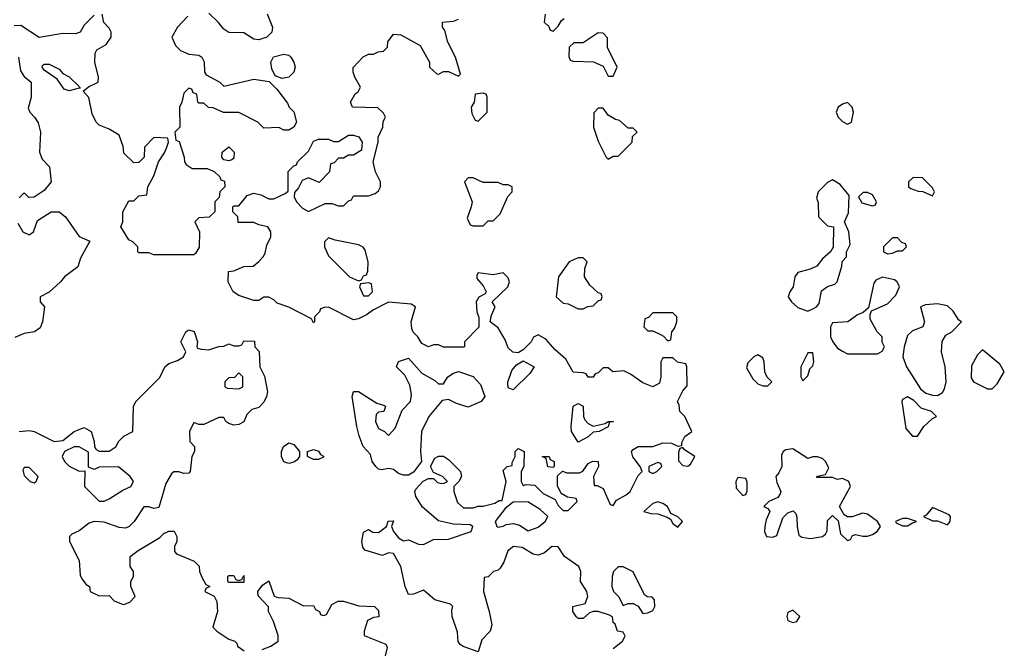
# Model space of a CAD drawing. Header units: inches. Extents: x 2380053 to 2584298, y 380219 to 546618.
# Tile 402 of 656: x 2541712 to 2545658, y 424782 to 427300. Entities that reach past the tile are written whole.
import ezdxf

# ---------------------------------------------------------------- set-up
doc = ezdxf.new("R2010")
doc.units = ezdxf.units.IN
doc.header["$MEASUREMENT"] = 0
doc.layers.add('C5442', color=7, linetype='Continuous')

msp = doc.modelspace()

# ---------------------------------------------------------------- linework, layer by layer
at = {"layer": 'C5442', "color": 2, "elevation": 38}
for points in [[(2542010, 427318), (2541970, 427278), (2541954, 427250), (2541936, 427244), (2541884.7, 427244.7), (2541790, 427228.7), (2541716.5, 427276.5), (2541690, 427275.3)], [(2542385.4, 427314.6), (2542344.7, 427270), (2542322, 427230), (2542336.9, 427196.9), (2542356.9, 427176.9), (2542390, 427162), (2542430, 427158), (2542442, 427150), (2542450.9, 427130.9), (2542452, 427090), (2542459.6, 427079.6), (2542514, 427050), (2542530, 427034), (2542650, 427062), (2542712, 427052), (2542742, 427022), (2542785.4, 426965.4), (2542792, 426950), (2542810.9, 426930.9), (2542822, 426890), (2542811.1, 426868.9), (2542790, 426858), (2542770, 426858), (2542750, 426868), (2542690, 426866), (2542666, 426890), (2542590, 426928), (2542528.9, 426928.9), (2542487.3, 426947.3), (2542468.4, 426948.4), (2542450, 426966), (2542430, 426966), (2542426, 426970), (2542422, 427002), (2542407.3, 427007.3), (2542402, 427022), (2542390, 427026), (2542370, 427006), (2542362, 426970), (2542352, 426950), (2542354, 426870), (2542334, 426850), (2542338, 426818), (2542351.6, 426811.6), (2542371.3, 426750), (2542372, 426730), (2542379.6, 426719.6), (2542403.6, 426703.6), (2542463.6, 426703.6), (2542491.3, 426691.3), (2542514, 426670), (2542518, 426658), (2542532.7, 426652.7), (2542534, 426630), (2542514, 426610), (2542511.6, 426588.4), (2542494, 426570), (2542494, 426530), (2542471.3, 426508.7), (2542430, 426506), (2542414, 426490), (2542432, 426450), (2542430.9, 426389.1), (2542416.9, 426363.1), (2542410, 426358), (2542250, 426358), (2542230, 426366), (2542190, 426366), (2542186, 426370), (2542186, 426390), (2542166, 426410), (2542150, 426418), (2542118, 426470), (2542126, 426490), (2542126, 426530), (2542150, 426574), (2542170, 426574), (2542190, 426594), (2542222, 426598), (2542226, 426630), (2542250, 426674), (2542268.7, 426730), (2542292.9, 426767.1), (2542302, 426790), (2542308, 426810), (2542306, 426826), (2542250, 426828), (2542212, 426790), (2542211.1, 426748.9), (2542190, 426728), (2542170, 426726), (2542130, 426766), (2542127.3, 426792.7), (2542110, 426838), (2542070, 426862), (2542030, 426878), (2542018, 426890), (2542003.1, 426923.1), (2541988.9, 426988.9), (2541966, 427014), (2541988.4, 427031.6), (2542026, 427050), (2542028, 427070), (2542013.2, 427130), (2542014, 427166), (2542021.2, 427178.8), (2542059, 427201), (2542078, 427230), (2542078, 427250), (2542070, 427266), (2542048.7, 427288.7), (2542042, 427322)], [(2542703.6, 427323.6), (2542724.7, 427270), (2542722, 427250), (2542702, 427230), (2542670, 427219), (2542650, 427222), (2542610, 427248), (2542550, 427249), (2542530, 427262), (2542509.1, 427289.1), (2542470, 427326)], [(2543818, 427322), (2543814, 427290), (2543832.7, 427272.7), (2543838, 427258), (2543850, 427254), (2543870, 427274), (2543883.1, 427296.9), (2543894.6, 427305.4)], [(2544090, 424781), (2544128, 424810), (2544138, 424830), (2544130, 424846), (2544108, 424850), (2544098, 424878), (2544090, 424886), (2544088, 424908), (2544075.3, 424915.3), (2544030, 424929), (2544010, 424929), (2543996, 424924), (2543970, 424902), (2543950, 424902), (2543942, 424910), (2543929, 424930), (2543929.2, 424950), (2543978, 424962), (2543989.2, 424990), (2543985.2, 425010), (2543959, 425050), (2543961.2, 425090), (2543953.2, 425110), (2543895.1, 425150), (2543870, 425189), (2543844.7, 425190), (2543815.6, 425164.4), (2543790, 425154.5), (2543770, 425158.4), (2543725.4, 425185.4), (2543690.6, 425189.4), (2543668.2, 425171.8), (2543652.5, 425127.5), (2543637.3, 425102.7), (2543630, 425095.3), (2543611, 425089), (2543590, 425068), (2543574, 425066), (2543571, 425010), (2543594, 424930), (2543603.6, 424876.4), (2543598, 424850), (2543564, 424816), (2543550, 424768), (2543489.4, 424789.4), (2543477.2, 424797.2), (2543469.3, 424809.3), (2543466.3, 424846.3), (2543445.2, 424910), (2543444, 424936), (2543448, 424950), (2543439, 424959), (2543375.5, 424975.5), (2543330, 425015.3), (2543290, 424999), (2543270, 424998), (2543257.2, 425030), (2543239.3, 425110), (2543210, 425162), (2543190, 425164), (2543166.4, 425153.6), (2543095.4, 425175.4), (2543086.6, 425186.6), (2543082.7, 425210), (2543090, 425246.8), (2543110, 425258), (2543127, 425247), (2543150, 425246.4), (2543182, 425270), (2543188.9, 425291.1), (2543210, 425292), (2543202, 425270), (2543210.7, 425250), (2543230, 425224.7), (2543250, 425212), (2543270, 425216), (2543310, 425198.8), (2543330, 425198), (2543370, 425217.3), (2543430, 425218.8), (2543522, 425250), (2543528, 425270), (2543517.2, 425277.2), (2543450, 425279.3), (2543390, 425292.7), (2543326.7, 425346.7), (2543299, 425390), (2543295.3, 425410), (2543300.2, 425419.8), (2543328.7, 425451.3), (2543350, 425462), (2543370, 425462), (2543386.4, 425446.4), (2543396.4, 425443.6), (2543410, 425442), (2543426, 425450), (2543406, 425470), (2543370, 425486), (2543358, 425510), (2543376.4, 425543.6), (2543390, 425551.3), (2543410, 425551.3), (2543430, 425538), (2543478, 425490), (2543482, 425470), (2543472, 425450), (2543452, 425430), (2543452, 425410), (2543466.4, 425366.4), (2543490, 425344.7), (2543530, 425344.7), (2543550, 425351.3), (2543570, 425351.3), (2543616.4, 425363.6), (2543634, 425374), (2543646, 425374), (2543662, 425450), (2543650, 425494), (2543666, 425510), (2543686, 425514), (2543686, 425526), (2543698, 425550), (2543698, 425570), (2543710, 425582), (2543734, 425570), (2543732, 425510), (2543722, 425490), (2543722, 425450), (2543730, 425434), (2543742, 425438), (2543776, 425436), (2543810, 425402), (2543858, 425378), (2543870, 425354), (2543890, 425334), (2543910, 425334), (2543946, 425370), (2543942, 425382), (2543908, 425388), (2543882, 425402), (2543867.3, 425432.7), (2543867.3, 425472.7), (2543888, 425492), (2543904.7, 425484.7), (2543955.3, 425484.7), (2543968.4, 425491.6), (2543990, 425522), (2544008.8, 425531.1), (2544030.9, 425530.9), (2544032, 425510), (2544012, 425470), (2544014, 425434), (2544026, 425434), (2544050, 425422), (2544078, 425358), (2544090, 425354), (2544104, 425376), (2544143.1, 425396.9), (2544158, 425410), (2544190, 425474), (2544206, 425490), (2544198, 425510), (2544169.3, 425549.3), (2544164, 425570), (2544170, 425578), (2544190, 425590.7), (2544250, 425590.8), (2544290, 425604.7), (2544323.6, 425603.6), (2544350, 425592), (2544366, 425594), (2544366, 425606), (2544378, 425630), (2544406, 425650), (2544378, 425710), (2544358, 425730), (2544355.3, 425755.3), (2544348.7, 425770), (2544370, 425814), (2544387.3, 425832.7), (2544386, 425910), (2544382, 425922), (2544348.4, 425928.4), (2544330, 425946), (2544290, 425946), (2544282, 425930), (2544282, 425870), (2544276, 425844), (2544250, 425829), (2544210, 425846), (2544160.2, 425880.2), (2544132.9, 425892.9), (2544088.8, 425888.9), (2544070, 425906), (2544050, 425906), (2544030, 425886), (2544018, 425882), (2544010, 425868), (2543990, 425868), (2543982, 425882), (2543970, 425886), (2543930, 425888), (2543900.4, 425940.4), (2543858, 425978), (2543820.4, 426020.4), (2543790, 426038), (2543771.6, 426028.4), (2543762, 426010), (2543730, 425978), (2543710, 425966), (2543688.4, 425968.4), (2543670, 425986), (2543658, 426018), (2543630, 426066), (2543598, 426090), (2543603.1, 426116.9), (2543618, 426150), (2543606, 426170), (2543668, 426230), (2543675.3, 426250), (2543670, 426266), (2543650, 426286), (2543610, 426278), (2543550, 426286), (2543543.6, 426276.4), (2543543.6, 426263.6), (2543570, 426234), (2543582, 426210), (2543578, 426202), (2543552, 426188), (2543542, 426170), (2543544.7, 426130), (2543552.7, 426107.3), (2543552, 426068), (2543494, 426010), (2543494, 425990), (2543490, 425988), (2543410, 425988.7), (2543390, 425998), (2543370, 425998), (2543350, 425989), (2543323.1, 426003.1), (2543308, 426030), (2543288.7, 426048.7), (2543283.1, 426063.1), (2543281.2, 426090), (2543298, 426150), (2543280.4, 426160.4), (2543190, 426168), (2543130, 426138), (2543102, 426118), (2543070, 426102), (2543050, 426098), (2542950, 426148), (2542932.7, 426147.3), (2542918, 426142), (2542914, 426130), (2542894, 426110), (2542894, 426090), (2542890, 426086), (2542882, 426102), (2542790, 426148.7), (2542744, 426164), (2542730, 426178), (2542710, 426188), (2542690, 426188), (2542670, 426175.3), (2542650, 426175.3), (2542590, 426195.3), (2542568, 426210), (2542548, 426250), (2542548.4, 426291.6), (2542570, 426294), (2542610, 426312), (2542647.3, 426312.7), (2542670, 426332), (2542688, 426350), (2542695.3, 426364.7), (2542703.1, 426396.9), (2542718, 426430), (2542718, 426450), (2542706, 426470), (2542670, 426478), (2542650, 426488), (2542587.3, 426487.3), (2542586, 426510), (2542566, 426530), (2542566, 426550), (2542570, 426554), (2542590, 426554), (2542624, 426596), (2542650, 426604.7), (2542678.8, 426598.8), (2542710, 426582), (2542730, 426582), (2542776.4, 426603.6), (2542787.3, 426612.7), (2542788.4, 426691.6), (2542810, 426714), (2542822, 426718), (2542826, 426730), (2542870, 426774), (2542890, 426814), (2542910, 426822), (2542950, 426822), (2542970, 426812), (2542990, 426812), (2543030, 426838), (2543050, 426838), (2543071.1, 426831.1), (2543084.7, 426810), (2543082, 426778), (2543050, 426758), (2543030, 426758), (2543010, 426746), (2542990, 426746), (2542972.7, 426727.3), (2542958, 426722), (2542954, 426690), (2542912.7, 426647.3), (2542870, 426666), (2542844.7, 426655.3), (2542830, 426626), (2542812.7, 426607.3), (2542812, 426590), (2542822, 426570), (2542845.4, 426545.4), (2542870, 426532), (2542936.4, 426563.6), (2542963.6, 426563.6), (2542990, 426554), (2543010, 426554), (2543030, 426574), (2543042, 426578), (2543050, 426594), (2543110, 426594), (2543136.4, 426603.6), (2543150, 426614), (2543158, 426630), (2543158, 426650), (2543138, 426690), (2543128, 426730), (2543148, 426810), (2543148, 426830), (2543168, 426870), (2543168.4, 426891.6), (2543178, 426910), (2543170, 426926), (2543147.3, 426947.3), (2543046, 426950), (2543038, 426970), (2543056.4, 427003.6), (2543068.4, 427011.6), (2543078, 427030), (2543055.3, 427070), (2543048, 427090), (2543048.4, 427108.4), (2543088.7, 427151.3), (2543110, 427162), (2543130, 427162), (2543148.4, 427171.6), (2543170, 427174), (2543186, 427190), (2543188, 427212), (2543210, 427242), (2543239.6, 427239.6), (2543316.9, 427196.9), (2543354, 427130), (2543354, 427110), (2543383.6, 427083.6), (2543390, 427082), (2543410, 427092), (2543430, 427092), (2543470, 427074), (2543478, 427082), (2543458, 427150), (2543428, 427210), (2543416.4, 427256.4), (2543406, 427270), (2543406, 427290), (2543450, 427294), (2543470, 427302)], [(2541707.7, 427150), (2541715.3, 427095.3), (2541730, 427072), (2541758, 427050), (2541758, 426990), (2541745.4, 426945.4), (2541752, 426930), (2541772, 426910), (2541786.4, 426886.4), (2541796, 426850), (2541791.3, 426770), (2541802, 426742), (2541831, 426710), (2541838, 426650), (2541810, 426615.3), (2541770, 426588.7), (2541748.4, 426588.4), (2541730, 426606), (2541710, 426586)], [(2541704.5, 426484.5), (2541724.7, 426450), (2541750, 426438), (2541768, 426450), (2541783.7, 426496.3), (2541838, 426530), (2541870, 426530.5), (2541896, 426510), (2541950, 426431.3), (2541992.7, 426412.7), (2541955.3, 426344.7), (2541944.7, 426310), (2541891.3, 426270), (2541876, 426250), (2541830, 426208), (2541794, 426190), (2541794, 426170), (2541812, 426150), (2541804, 426090), (2541794, 426066), (2541770.7, 426049.3), (2541730, 426042.7), (2541692.5, 426027.5)], [(2541710, 425651), (2541750, 425654.8), (2541770, 425650.7), (2541850, 425610.7), (2541885.2, 425614.8), (2541930, 425650.8), (2541970, 425666), (2541998, 425650), (2542010.9, 425610.9), (2542011.3, 425590), (2542018, 425578), (2542031.1, 425571.1), (2542070, 425571.3), (2542098, 425590), (2542108, 425610), (2542128.9, 425631.1), (2542166, 425650), (2542168.7, 425750), (2542178, 425770), (2542273.2, 425866.8), (2542294, 425910), (2542310, 425922.8), (2542344.7, 425935.3), (2542368, 425950), (2542378, 425970), (2542358, 426010), (2542378, 426050), (2542384.7, 426055.3), (2542390, 426058), (2542410.6, 426050.6), (2542424.7, 426010), (2542422, 425990), (2542424.7, 425984.7), (2542439.6, 425979.6), (2542470, 425978), (2542510, 425991.3), (2542530, 425992), (2542550, 426002), (2542570, 425994), (2542590, 425994), (2542602, 425998), (2542610, 426014), (2542652.7, 426012.7), (2542654, 425990), (2542671.3, 425971.3), (2542674.8, 425910), (2542692.7, 425872.7), (2542704.7, 425810), (2542701, 425790), (2542690, 425768), (2542670, 425746), (2542642, 425738), (2542622, 425718), (2542610.7, 425689.3), (2542590, 425679), (2542570, 425675.3), (2542550, 425682), (2542538, 425690), (2542530, 425706), (2542510, 425706), (2542450, 425678), (2542430, 425678), (2542410, 425686), (2542392, 425650), (2542394, 425610), (2542412, 425590), (2542412, 425570), (2542402, 425550), (2542394.8, 425490), (2542390, 425484), (2542370, 425482), (2542350, 425488.7), (2542330, 425488.7), (2542319.8, 425480.2), (2542298, 425442), (2542270, 425346), (2542250, 425342), (2542230, 425348.7), (2542210, 425348.7), (2542170.5, 425289.5), (2542150.6, 425269.4), (2542136.3, 425263.7), (2542110, 425266), (2542050, 425287), (2542010, 425289.5), (2541990, 425282.7), (2541950, 425253.2), (2541921, 425239), (2541912, 425230), (2541912, 425210), (2541950, 425134), (2541954.8, 425074.8), (2541960.7, 425060.7), (2541978, 425038), (2541991.3, 425030), (2541994, 425010), (2542030, 424992), (2542070, 424994), (2542090, 424972), (2542119.6, 424959.6), (2542130, 424958), (2542153.6, 424966.4), (2542175.3, 424990), (2542158, 425030), (2542158, 425050), (2542168, 425070), (2542168, 425090), (2542155.3, 425110), (2542155.3, 425150), (2542186.3, 425173.7), (2542274, 425226), (2542290, 425242), (2542310, 425251.3), (2542331, 425251), (2542342, 425230), (2542342, 425210), (2542332, 425190), (2542332, 425170), (2542341, 425161), (2542410.9, 425130.9), (2542431.1, 425111.1), (2542432, 425090), (2542443.6, 425063.6), (2542458, 425038), (2542474, 425030), (2542458, 425022), (2542454, 425010), (2542491.3, 424991.3), (2542502, 424970), (2542504.7, 424930), (2542486.4, 424866.4), (2542502, 424850), (2542550, 424818), (2542574, 424810), (2542582, 424802), (2542584.7, 424790), (2542611.6, 424771.6)], [(2542683.2, 424776.8), (2542718, 424790), (2542748, 424810), (2542747.3, 424832.7), (2542728.7, 424890), (2542709, 424930), (2542708.7, 424948.7), (2542667.3, 424992.7), (2542666, 425010), (2542685.6, 425034.4), (2542710, 425052), (2542731.3, 424991.3), (2542746, 424986), (2542790, 424982.8), (2542850, 424952), (2542890, 424954), (2542898, 424938), (2542914, 424930), (2542918, 424918), (2542930, 424914), (2542942, 424918), (2542963.1, 424956.9), (2542988.9, 424971.1), (2543010, 424971), (2543071.6, 424951.6), (2543134, 424950), (2543150, 424934), (2543151.6, 424908.4), (2543130, 424906), (2543106, 424894), (2543092, 424850), (2543092.7, 424832.7), (2543178.8, 424798.8), (2543184.7, 424784.7), (2543170.7, 424730)]]:
    msp.add_lwpolyline(points, dxfattribs=at)
for points in [[(2544030, 427248), (2543970, 427208), (2543932.7, 427207.3), (2543914, 427190), (2543912.7, 427152.7), (2543918, 427138), (2543930, 427134), (2544011.6, 427131.6), (2544050, 427114), (2544070, 427074), (2544090, 427074), (2544106, 427110), (2544068.4, 427188.4), (2544067.3, 427227.3), (2544050, 427246)], [(2542764, 427064), (2542735.3, 427075.3), (2542723.1, 427103.1), (2542718, 427130), (2542729.1, 427150.9), (2542770, 427162), (2542790, 427158), (2542798, 427150), (2542811.3, 427130), (2542816, 427110), (2542810.7, 427089.3), (2542790, 427069.2)], [(2541910, 427015.3), (2541890, 427022), (2541862, 427062), (2541810, 427098), (2541802, 427110), (2541804, 427116), (2541810, 427122), (2541830, 427122), (2541870, 427102), (2541884.7, 427084.7), (2541910.9, 427070.9), (2541951.6, 427031.6), (2541954, 427026), (2541950, 427026)], [(2543570, 427006), (2543538, 427002), (2543534, 426970), (2543522, 426950), (2543523.6, 426923.6), (2543538, 426898), (2543550, 426894), (2543586, 426930), (2543586, 426990), (2543582, 427002)], [(2545030, 426968), (2545010, 426962), (2544992, 426950), (2544984.7, 426930), (2544992, 426910), (2545010, 426892), (2545030, 426882), (2545046, 426890), (2545054, 426930), (2545048, 426950)], [(2544050, 426946), (2544030, 426946), (2544012.7, 426927.3), (2544012, 426870), (2544030, 426814), (2544062, 426750), (2544070, 426742), (2544090, 426754), (2544110, 426754), (2544166, 426810), (2544168, 426832), (2544186, 426850), (2544170, 426866), (2544150, 426866), (2544116.4, 426896.4), (2544100.4, 426900.4), (2544070, 426918)], [(2542550, 426735.3), (2542530, 426738), (2542522, 426750), (2542524, 426770), (2542550.7, 426790.7), (2542571.3, 426770), (2542570, 426746), (2542562, 426738)], [(2543530, 426666), (2543510, 426666), (2543494, 426650), (2543524.7, 426570), (2543522, 426550), (2543504.7, 426504.7), (2543518, 426478), (2543530, 426474), (2543570, 426474), (2543590, 426494), (2543610, 426494), (2543638, 426522), (2543668.4, 426591.6), (2543686, 426610), (2543686, 426630), (2543670, 426638), (2543650, 426638), (2543630, 426648), (2543570, 426648)], [(2544970, 426658), (2544950, 426648), (2544912, 426610), (2544904.7, 426584.7), (2544911.6, 426568.4), (2544914, 426510), (2544950, 426474), (2544974, 426470), (2544971.6, 426388.4), (2544962, 426370), (2544930, 426342), (2544907.1, 426312.9), (2544879.8, 426300.2), (2544830, 426288), (2544818, 426270), (2544811.3, 426230), (2544798, 426210), (2544792, 426190), (2544804.7, 426170), (2544830, 426146.8), (2544870, 426132), (2544890, 426142), (2544906, 426150), (2544916.4, 426163.6), (2544926, 426214), (2544949.3, 426230.7), (2544979, 426241), (2544988, 426250), (2545007.3, 426312.7), (2545008.4, 426331.6), (2545026, 426350), (2545026, 426370), (2545040.4, 426399.6), (2545035.3, 426450), (2545018, 426490), (2545033.6, 426526.4), (2545036.4, 426596.4), (2545000.2, 426640.2)], [(2545292.7, 426667.3), (2545274, 426650), (2545274, 426630), (2545283.6, 426623.6), (2545312.7, 426612.7), (2545332, 426612), (2545370, 426594), (2545378, 426610), (2545370, 426626), (2545330, 426666)], [(2545110, 426608), (2545092.7, 426607.3), (2545074, 426590), (2545086.4, 426566.4), (2545130, 426554), (2545142, 426558), (2545146, 426570), (2545130, 426598)], [(2542950, 426426), (2542934, 426410), (2542934, 426390), (2542950, 426354), (2543034, 426270), (2543070, 426254), (2543082, 426258), (2543090, 426274), (2543102, 426278), (2543107.3, 426292.7), (2543108, 426330), (2543096.4, 426376.4), (2543088.4, 426388.4), (2543070, 426398), (2542976.4, 426416.4)], [(2545230, 426426), (2545210, 426426), (2545174, 426390), (2545174, 426370), (2545190, 426362), (2545210, 426364.7), (2545230, 426374), (2545250, 426374), (2545266, 426390), (2545262, 426402), (2545247.3, 426407.3)], [(2543970, 426346), (2543950, 426346), (2543914, 426330), (2543872, 426270), (2543862, 426190), (2543890, 426164.7), (2543910, 426162), (2543950, 426142), (2543970, 426142), (2543988.4, 426151.6), (2544010, 426154), (2544030, 426174), (2544042, 426178), (2544046, 426190), (2544042, 426202), (2544030, 426206), (2543996.4, 426236.4), (2543975.3, 426270), (2543976.4, 426303.6), (2543986, 426330)], [(2545170, 426268.7), (2545142.8, 426257.2), (2545135.3, 426244.7), (2545114, 426146), (2545092.7, 426127.3), (2545070, 426118), (2545030.9, 426089.1), (2544970, 426086), (2544962, 426070), (2544962, 426030), (2544971.3, 426010), (2544990, 425984.7), (2545010, 425972), (2545030, 425962), (2545150, 425962), (2545168, 425972), (2545178, 425990), (2545168.4, 426008.4), (2545168, 426030), (2545148, 426050), (2545120.4, 426100.4), (2545120.4, 426119.6), (2545126, 426134), (2545190, 426162), (2545223.1, 426196.9), (2545238, 426230), (2545228, 426250), (2545218, 426258)], [(2543110, 426246), (2543078, 426242), (2543074, 426230), (2543090, 426194), (2543110, 426194), (2543126, 426210), (2543122, 426242)], [(2545390, 426161.2), (2545342, 426158), (2545322, 426150), (2545338, 426090), (2545331.3, 426070), (2545290, 426054), (2545270, 426035.3), (2545256.3, 425990), (2545250.8, 425950), (2545266, 425910), (2545321.6, 425821.6), (2545344.1, 425804.1), (2545370, 425796.3), (2545390, 425794.8), (2545410, 425806), (2545418.6, 425821.4), (2545425.2, 425850), (2545421.2, 425910), (2545406.6, 425970), (2545409.3, 426010.7), (2545423.7, 426036.3), (2545448, 426050), (2545486, 426090), (2545476.4, 426096.4), (2545452.5, 426132.5), (2545430, 426154)], [(2544330, 426126), (2544250, 426126), (2544232.7, 426107.3), (2544218, 426102), (2544214, 426070), (2544230, 426054), (2544250, 426054), (2544279.6, 426039.6), (2544292.7, 426032.7), (2544310, 426014), (2544322, 426018), (2544326, 426050), (2544336.4, 426063.6), (2544346, 426090), (2544346, 426110)], [(2545570, 425978), (2545550, 425958), (2545527.1, 425912.9), (2545525.4, 425865.4), (2545534, 425850), (2545590, 425822), (2545610, 425822), (2545630, 425842), (2545658, 425890), (2545640.4, 425920.4)], [(2543390, 425842), (2543410, 425842), (2543428, 425870), (2543450, 425884.7), (2543470, 425891.3), (2543530, 425871.3), (2543558.5, 425838.5), (2543576, 425790), (2543562, 425770), (2543510, 425748), (2543462, 425762), (2543430, 425778), (2543405.4, 425774.6), (2543351.3, 425710), (2543322, 425650), (2543318, 425570), (2543322, 425530), (2543290, 425488), (2543270, 425475.3), (2543250, 425475.3), (2543230, 425482), (2543210, 425498), (2543190, 425502), (2543163.6, 425496.4), (2543150, 425499), (2543139, 425510), (2543125.2, 425530), (2543118, 425558), (2543088, 425590), (2543072.9, 425632.9), (2543062.7, 425670), (2543044, 425790), (2543050, 425811.3), (2543070, 425811), (2543143.6, 425763.6), (2543174.4, 425754.4), (2543178, 425750), (2543172, 425730), (2543150, 425728), (2543141, 425719), (2543138, 425690), (2543150, 425662), (2543174, 425650), (2543190, 425634), (2543216.5, 425663.5), (2543244.7, 425735.3), (2543278, 425770), (2543282, 425798), (2543275.5, 425835.5), (2543256, 425876), (2543222, 425910), (2543230, 425931), (2543270, 425944.7), (2543324, 425884), (2543375.3, 425855.3)], [(2543690, 425818), (2543670, 425826), (2543668.4, 425848.4), (2543684.7, 425895.3), (2543703.1, 425916.9), (2543730, 425934), (2543774, 425910), (2543756.9, 425883.1)], [(2544670, 425958), (2544654, 425950), (2544630, 425926), (2544625.4, 425905.4), (2544650, 425862), (2544670, 425842), (2544690, 425834), (2544710, 425834), (2544726, 425850), (2544708, 425868), (2544698, 425890), (2544695.3, 425930), (2544690, 425946)], [(2544890, 425966), (2544870, 425966), (2544842, 425910), (2544842, 425870), (2544850, 425854), (2544870, 425874), (2544878, 425902), (2544890, 425914), (2544895.3, 425930)], [(2542590, 425886), (2542572.7, 425867.3), (2542550, 425866), (2542534, 425850), (2542534, 425830), (2542543.6, 425823.6), (2542590, 425822), (2542606, 425830), (2542606, 425870)], [(2545270, 425788.7), (2545250, 425778), (2545246.8, 425770), (2545262.8, 425662.8), (2545290, 425632), (2545310, 425632), (2545335.3, 425670), (2545370, 425702), (2545386, 425710), (2545366, 425730), (2545324.5, 425744.5), (2545295.1, 425775.1)], [(2544010, 425672), (2544058, 425682), (2544070, 425691), (2544092, 425690), (2544074, 425686), (2544070, 425668.7), (2544034, 425650), (2544010, 425648), (2543990, 425628.7), (2543950, 425608), (2543924, 425650), (2543922, 425670), (2543930, 425752), (2543950, 425762), (2543970, 425752), (2543971.3, 425710), (2543976.9, 425696.9), (2543990, 425682)], [(2541950, 425588.7), (2541930, 425588.7), (2541892, 425570), (2541882, 425550), (2541892, 425530), (2541910, 425512), (2541950, 425491.3), (2541972.7, 425492.7), (2541972, 425430), (2542030, 425371.3), (2542050, 425371.3), (2542070, 425381), (2542124.7, 425415.3), (2542158, 425430), (2542168, 425450), (2542155.3, 425470), (2542108.4, 425508.4), (2542030, 425508), (2542010, 425498), (2541987.3, 425507.3), (2541988, 425568)], [(2542790, 425522), (2542770, 425528.7), (2542761.2, 425550), (2542761.2, 425570), (2542769.5, 425590.5), (2542790, 425604.7), (2542810, 425598), (2542834, 425570), (2542834, 425550), (2542823.6, 425536.4), (2542810, 425528)], [(2542890, 425538), (2542866, 425550), (2542866, 425570), (2542890, 425578), (2542910, 425571.3), (2542918, 425558), (2542930, 425551.3), (2542930, 425548), (2542910, 425538)], [(2544370, 425586), (2544358, 425582), (2544352.7, 425567.3), (2544352.7, 425532.7), (2544370, 425514), (2544390, 425512), (2544400.4, 425519.6), (2544418, 425550), (2544376.4, 425576.4)], [(2544810, 425581.2), (2544782.8, 425577.2), (2544772, 425570), (2544764.7, 425555.3), (2544766, 425510), (2544754.8, 425485.2), (2544742, 425470), (2544746, 425446), (2544762, 425410), (2544759.6, 425400.4), (2544750, 425386), (2544714, 425370), (2544694, 425350), (2544710, 425342), (2544718, 425330), (2544703.4, 425296.6), (2544698.4, 425270), (2544696.3, 425250), (2544704.7, 425230), (2544730, 425227.3), (2544746.6, 425233.4), (2544770, 425304.7), (2544790, 425324.7), (2544812, 425332), (2544822, 425322), (2544826.8, 425306.8), (2544828, 425268), (2544834.8, 425234.8), (2544847.1, 425227.1), (2544881.7, 425221.7), (2544929.6, 425230.4), (2544940.9, 425239.1), (2544947.5, 425252.5), (2544950, 425294), (2544970, 425314), (2544992, 425292), (2545001, 425241), (2545030, 425214), (2545042, 425218), (2545050, 425234), (2545062, 425238), (2545090.7, 425230.7), (2545110, 425230.7), (2545130, 425237.3), (2545149, 425250), (2545162, 425270), (2545149.2, 425290), (2545110, 425319), (2545090, 425322.7), (2545048.4, 425308.4), (2545030, 425308), (2545016.4, 425316.4), (2544998, 425350), (2545042, 425430), (2545035.3, 425450), (2545010, 425462), (2544990, 425458), (2544970, 425466), (2544906, 425466), (2544910, 425472), (2544942, 425478), (2544955.3, 425504.7), (2544942, 425530), (2544930, 425542), (2544910, 425548.7), (2544890, 425548.7), (2544870, 425542)], [(2543850, 425506), (2543828.8, 425508.9), (2543822, 425542), (2543806, 425550), (2543834, 425550), (2543838, 425538), (2543854, 425530), (2543854, 425510)], [(2541750, 425506), (2541730, 425506), (2541724.7, 425495.3), (2541730, 425474), (2541754, 425450), (2541770, 425444.7), (2541778, 425450), (2541786, 425470)], [(2544270, 425526), (2544234, 425510), (2544234, 425490), (2544250, 425482), (2544266, 425490), (2544286, 425510), (2544282, 425522)], [(2544590, 425466), (2544582, 425450), (2544583.6, 425423.6), (2544610, 425394), (2544622, 425398), (2544627.3, 425412.7), (2544627.3, 425447.3), (2544622, 425462)], [(2543748.4, 425368.4), (2543690, 425368), (2543658, 425342), (2543618, 425290), (2543624.7, 425270), (2543630, 425267.3), (2543650, 425271), (2543661.6, 425278.4), (2543690, 425282.4), (2543714.9, 425274.9), (2543750, 425253), (2543790, 425267.7), (2543818, 425290), (2543828, 425310), (2543798, 425338)], [(2544270, 425368.7), (2544250, 425362), (2544214, 425330), (2544242, 425322), (2544270, 425321), (2544306.8, 425306.8), (2544319.8, 425299.8), (2544330, 425282), (2544350, 425266.8), (2544368, 425290), (2544350, 425308), (2544322, 425322), (2544308, 425350), (2544290, 425362)], [(2545370, 425346), (2545344.7, 425315.3), (2545334, 425310), (2545370, 425292), (2545390, 425292), (2545430, 425276), (2545441.2, 425290), (2545442, 425310), (2545436.5, 425316.5)], [(2545270, 425302), (2545250, 425302), (2545222, 425290), (2545224.7, 425284.7), (2545250, 425272), (2545270, 425272), (2545290, 425284.7), (2545306, 425290)], [(2544130, 425108), (2544110, 425108), (2544092, 425090), (2544086, 425070), (2544084.7, 425030), (2544092, 425010), (2544112, 424990), (2544130, 424954), (2544150, 424962), (2544170, 424962), (2544191.3, 424951.3), (2544210, 424922), (2544230, 424924.7), (2544250, 424934), (2544258, 424950), (2544256.4, 424976.4), (2544247.3, 424987.3), (2544228.4, 424988.4), (2544216.4, 424996.4), (2544170, 425088)], [(2542550, 425046), (2542546, 425050), (2542546, 425070), (2542550, 425074), (2542570, 425074), (2542578, 425058), (2542590, 425054), (2542602, 425058), (2542610, 425074), (2542610, 425046)], [(2544810, 424935.3), (2544790, 424926), (2544786, 424910), (2544790, 424894), (2544810, 424884.7), (2544826, 424890), (2544838, 424910)]]:
    msp.add_lwpolyline(points, close=True, dxfattribs=at)

doc.saveas('drawing.dxf')
